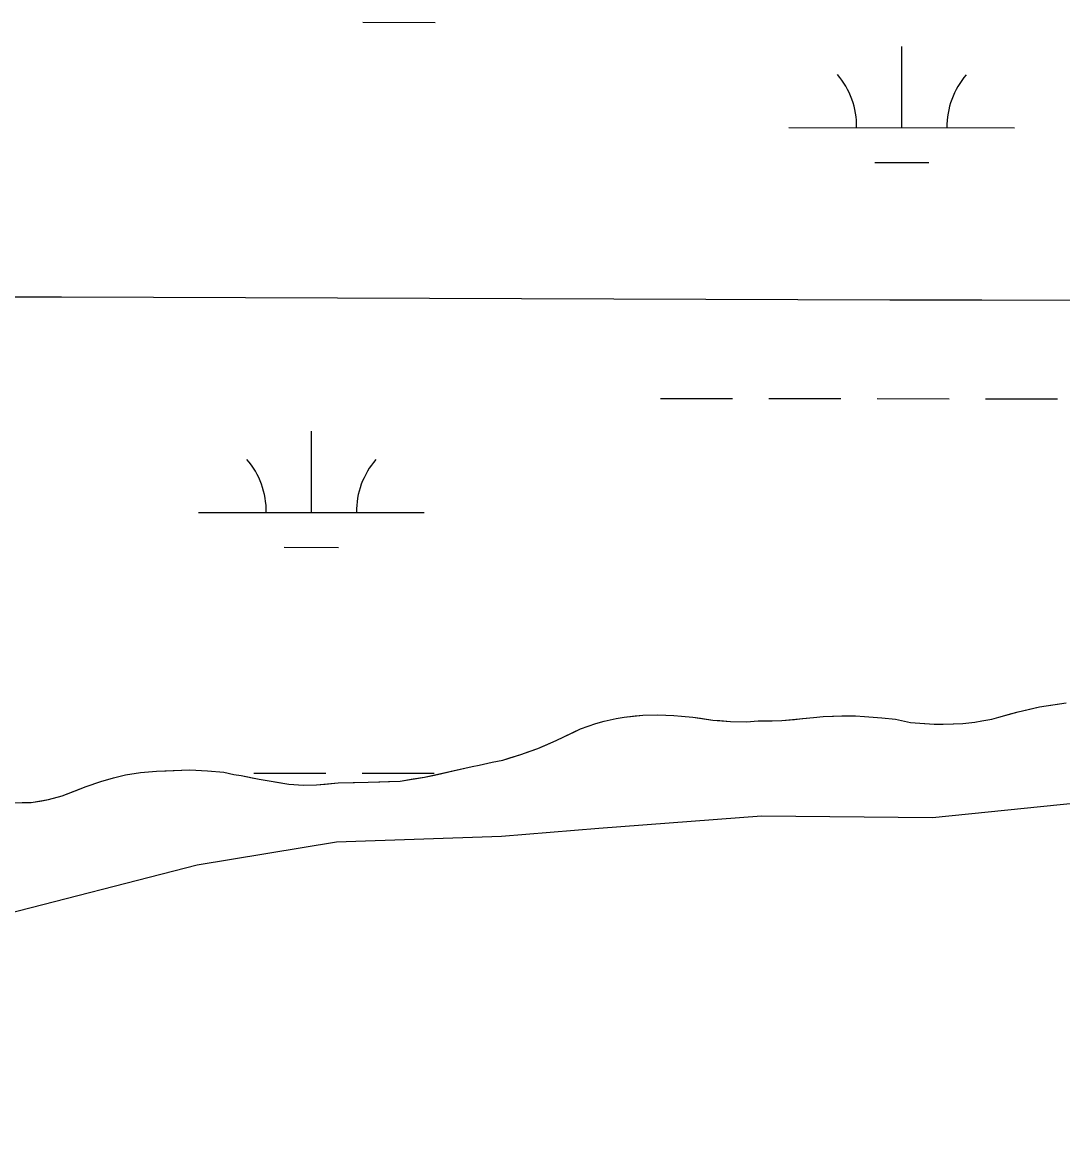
# Model space of a CAD drawing. Extents: x 3148686 to 3186545, y 916144 to 941516.
# Drawn here: x 3163875.6 to 3164336.6, y 933270.8 to 933764.1 of the extents above; entities that cross this region are included whole.
import ezdxf

# ---------------------------------------------------------------- set-up
doc = ezdxf.new("R2010")
doc.units = 0
for name, color, linetype in [('V-GRID-MAJR', 7, 'Continuous'), ('V-RIVR-EDGE', 7, 'Continuous'), ('V-SITE-VEGE', 7, 'Continuous'), ('V-WETL-SWMP', 7, 'Continuous')]:
    doc.layers.add(name, color=color, linetype=linetype)

msp = doc.modelspace()

# ---------------------------------------------------------------- linework, layer by layer
at = {"layer": 'V-GRID-MAJR'}
msp.add_spline([(3152965.56, 933679.68), (3155575.1, 933670.47), (3160794.17, 933652.63), (3166013.25, 933635.55), (3171232.32, 933619.23), (3176451.4, 933603.67), (3181670.49, 933588.87), (3184280.03, 933581.75)], degree=3, dxfattribs=at)
at = {"layer": 'V-RIVR-EDGE'}
msp.add_lwpolyline([(3164344.22, 933418.23), (3164278.85, 933411.65), (3164203.14, 933412.36), (3164131.04, 933406.83), (3164087.98, 933403.31), (3164014.85, 933400.89), (3163953.11, 933390.67), (3163863.33, 933367.56), (3163794.82, 933348.54), (3163721.62, 933317.08), (3163662.47, 933305.82), (3163578.95, 933299.28), (3163553.55, 933303.5), (3163469, 933296.45), (3163363.14, 933270.78)], dxfattribs=at)
at = {"layer": 'V-SITE-VEGE'}
for p, q in [((3164326.39, 933460.88), (3164338.19, 933462.55)), ((3164308.28, 933456.3), (3164316.94, 933458.59)), ((3164316.94, 933458.59), (3164326.39, 933460.88)), ((3164122.99, 933451.06), (3164129.68, 933453.36)), ((3164129.68, 933453.36), (3164133.42, 933454.51)), ((3164133.42, 933454.51), (3164138.74, 933455.65)), ((3164138.74, 933455.65), (3164142.28, 933456.21)), ((3164142.28, 933456.21), (3164150.54, 933457.13)), ((3164150.54, 933457.13), (3164157.22, 933457.27)), ((3164157.22, 933457.27), (3164164.29, 933457.02)), ((3164164.29, 933457.02), (3164167.62, 933456.6)), ((3164167.62, 933456.6), (3164172.73, 933456.17)), ((3164172.73, 933456.17), (3164181.56, 933454.92)), ((3164181.56, 933454.92), (3164189.41, 933454.28)), ((3164189.41, 933454.28), (3164196.48, 933454.22)), ((3164196.48, 933454.22), (3164201.59, 933454.57)), ((3164201.59, 933454.57), (3164207.88, 933454.53)), ((3164207.88, 933454.53), (3164212.2, 933454.69)), ((3164212.2, 933454.69), (3164226.16, 933456.15)), ((3164226.16, 933456.15), (3164230.49, 933456.51)), ((3164230.49, 933456.51), (3164238.74, 933456.84)), ((3164238.74, 933456.84), (3164244.83, 933456.79)), ((3164244.83, 933456.79), (3164248.76, 933456.57)), ((3164248.76, 933456.57), (3164256.42, 933455.92)), ((3164256.42, 933455.92), (3164262.5, 933455.28)), ((3164262.5, 933455.28), (3164269.17, 933453.86)), ((3164269.17, 933453.86), (3164279.58, 933453.18)), ((3164279.58, 933453.18), (3164283.7, 933453.15)), ((3164283.7, 933453.15), (3164292.35, 933453.48)), ((3164292.35, 933453.48), (3164297.66, 933454.03)), ((3164297.66, 933454.03), (3164300.8, 933454.59)), ((3164300.8, 933454.59), (3164305.13, 933455.35)), ((3164305.13, 933455.35), (3164308.28, 933456.3)), ((3164112.14, 933445.84), (3164122.99, 933451.06)), ((3164104.06, 933442.36), (3164112.14, 933445.84)), ((3164088.5, 933437.18), (3164096.57, 933439.67)), ((3164096.57, 933439.67), (3164104.06, 933442.36)), ((3163935.03, 933432.28), (3163949.77, 933432.95)), ((3163949.77, 933432.95), (3163957.62, 933432.49)), ((3164053.86, 933429.59), (3164074.92, 933434.34)), ((3164074.92, 933434.34), (3164078.07, 933434.9)), ((3164078.07, 933434.9), (3164083.78, 933436.23)), ((3164083.78, 933436.23), (3164088.5, 933437.18)), ((3163910.44, 933427.75), (3163915.95, 933429.28)), ((3163915.95, 933429.28), (3163921.27, 933430.61)), ((3163921.27, 933430.61), (3163927.95, 933431.74)), ((3163927.95, 933431.74), (3163935.03, 933432.28)), ((3163957.62, 933432.49), (3163964.89, 933431.85)), ((3163964.89, 933431.85), (3163969.4, 933430.83)), ((3163969.4, 933430.83), (3163972.54, 933430.42)), ((3163972.54, 933430.42), (3163980.58, 933428.78)), ((3163980.58, 933428.78), (3163993.73, 933426.52)), ((3164043.05, 933427.91), (3164053.86, 933429.59)), ((3163893.3, 933421.4), (3163903.94, 933425.45)), ((3163903.94, 933425.45), (3163910.44, 933427.75)), ((3163993.73, 933426.52), (3164000.21, 933426.08)), ((3164000.21, 933426.08), (3164005.9, 933426.23)), ((3164005.9, 933426.23), (3164015.54, 933427.13)), ((3164015.54, 933427.13), (3164028.9, 933427.42)), ((3164028.9, 933427.42), (3164043.05, 933427.91)), ((3163875.59, 933418.4), (3163879.52, 933418.37)), ((3163879.52, 933418.37), (3163887.19, 933419.68)), ((3163887.19, 933419.68), (3163893.3, 933421.4))]:
    msp.add_line(p, q, dxfattribs=at)
at = {"layer": 'V-WETL-SWMP'}
for p, q in [((3164026.51, 933764.12), (3164058.51, 933764.08)), ((3164265.3, 933717.43), (3164265.34, 933753.43)), ((3164215.3, 933717.49), (3164315.3, 933717.38)), ((3164253.29, 933702.02), (3164277.29, 933701.99)), ((3164158.33, 933597.48), (3164190.33, 933597.44)), ((3164206.33, 933597.42), (3164238.33, 933597.39)), ((3164254.33, 933597.37), (3164286.33, 933597.34)), ((3164302.33, 933597.32), (3164334.33, 933597.29)), ((3164003.69, 933546.9), (3164003.73, 933582.9)), ((3163953.69, 933546.95), (3164053.69, 933546.84)), ((3163991.67, 933531.48), (3164015.67, 933531.45)), ((3164333.27, 933461.81), (3164338.19, 933462.55)), ((3164333.27, 933461.81), (3164338.19, 933462.55)), ((3164308.28, 933456.3), (3164313.4, 933457.64)), ((3164308.28, 933456.3), (3164313.4, 933457.64)), ((3164313.4, 933457.64), (3164316.94, 933458.59)), ((3164313.4, 933457.64), (3164316.94, 933458.59)), ((3164316.94, 933458.59), (3164322.65, 933459.92)), ((3164316.94, 933458.59), (3164322.65, 933459.92)), ((3164322.65, 933459.92), (3164326.39, 933460.88)), ((3164322.65, 933459.92), (3164326.39, 933460.88)), ((3164326.39, 933460.88), (3164333.27, 933461.81)), ((3164326.39, 933460.88), (3164333.27, 933461.81)), ((3164122.99, 933451.06), (3164129.68, 933453.36)), ((3164122.99, 933451.06), (3164129.68, 933453.36)), ((3164129.68, 933453.36), (3164133.42, 933454.51)), ((3164129.68, 933453.36), (3164133.42, 933454.51)), ((3164133.42, 933454.51), (3164138.74, 933455.65)), ((3164133.42, 933454.51), (3164138.74, 933455.65)), ((3164138.74, 933455.65), (3164142.28, 933456.21)), ((3164138.74, 933455.65), (3164142.28, 933456.21)), ((3164142.28, 933456.21), (3164147.19, 933456.76)), ((3164142.28, 933456.21), (3164147.19, 933456.76)), ((3164147.19, 933456.76), (3164150.54, 933457.13)), ((3164147.19, 933456.76), (3164150.54, 933457.13)), ((3164150.54, 933457.13), (3164157.22, 933457.28)), ((3164150.54, 933457.13), (3164157.22, 933457.28)), ((3164157.22, 933457.28), (3164164.29, 933457.02)), ((3164157.22, 933457.28), (3164164.29, 933457.02)), ((3164164.29, 933457.02), (3164167.62, 933456.61)), ((3164164.29, 933457.02), (3164167.62, 933456.61)), ((3164167.62, 933456.61), (3164172.73, 933456.17)), ((3164167.62, 933456.61), (3164172.73, 933456.17)), ((3164172.73, 933456.17), (3164176.06, 933455.75)), ((3164172.73, 933456.17), (3164176.06, 933455.75)), ((3164176.06, 933455.75), (3164181.56, 933454.93)), ((3164176.06, 933455.75), (3164181.56, 933454.93)), ((3164181.56, 933454.93), (3164184.7, 933454.71)), ((3164181.56, 933454.93), (3164184.7, 933454.71)), ((3164184.7, 933454.71), (3164189.41, 933454.28)), ((3164184.7, 933454.71), (3164189.41, 933454.28)), ((3164189.41, 933454.28), (3164196.48, 933454.22)), ((3164189.41, 933454.28), (3164196.48, 933454.22)), ((3164196.48, 933454.22), (3164201.59, 933454.57)), ((3164196.48, 933454.22), (3164201.59, 933454.57)), ((3164201.59, 933454.57), (3164207.88, 933454.53)), ((3164201.59, 933454.57), (3164207.88, 933454.53)), ((3164207.88, 933454.53), (3164212.2, 933454.69)), ((3164207.88, 933454.53), (3164212.2, 933454.69)), ((3164212.2, 933454.69), (3164217.71, 933455.24)), ((3164212.2, 933454.69), (3164217.71, 933455.24)), ((3164217.71, 933455.24), (3164221.25, 933455.6)), ((3164217.71, 933455.24), (3164221.25, 933455.6)), ((3164221.25, 933455.6), (3164226.16, 933456.15)), ((3164221.25, 933455.6), (3164226.16, 933456.15)), ((3164226.16, 933456.15), (3164230.49, 933456.51)), ((3164226.16, 933456.15), (3164230.49, 933456.51)), ((3164230.49, 933456.51), (3164235.01, 933456.67)), ((3164230.49, 933456.51), (3164235.01, 933456.67)), ((3164235.01, 933456.67), (3164238.74, 933456.84)), ((3164235.01, 933456.67), (3164238.74, 933456.84)), ((3164238.74, 933456.84), (3164244.83, 933456.79)), ((3164238.74, 933456.84), (3164244.83, 933456.79)), ((3164244.83, 933456.79), (3164248.76, 933456.57)), ((3164244.83, 933456.79), (3164248.76, 933456.57)), ((3164248.76, 933456.57), (3164256.42, 933455.92)), ((3164248.76, 933456.57), (3164256.42, 933455.92)), ((3164256.42, 933455.92), (3164262.5, 933455.28)), ((3164256.42, 933455.92), (3164262.5, 933455.28)), ((3164262.5, 933455.28), (3164269.17, 933453.86)), ((3164262.5, 933455.28), (3164269.17, 933453.86)), ((3164269.17, 933453.86), (3164273.29, 933453.63)), ((3164269.17, 933453.86), (3164273.29, 933453.63)), ((3164273.29, 933453.63), (3164279.58, 933453.19)), ((3164273.29, 933453.63), (3164279.58, 933453.19)), ((3164279.58, 933453.19), (3164283.7, 933453.15)), ((3164279.58, 933453.19), (3164283.7, 933453.15)), ((3164283.7, 933453.15), (3164288.22, 933453.31)), ((3164283.7, 933453.15), (3164288.22, 933453.31)), ((3164288.22, 933453.31), (3164292.35, 933453.48)), ((3164288.22, 933453.31), (3164292.35, 933453.48)), ((3164292.35, 933453.48), (3164297.66, 933454.03)), ((3164292.35, 933453.48), (3164297.66, 933454.03)), ((3164297.66, 933454.03), (3164300.8, 933454.59)), ((3164297.66, 933454.03), (3164300.8, 933454.59)), ((3164300.8, 933454.59), (3164305.13, 933455.34)), ((3164300.8, 933454.59), (3164305.13, 933455.34)), ((3164305.13, 933455.34), (3164308.28, 933456.3)), ((3164305.13, 933455.34), (3164308.28, 933456.3)), ((3164115.3, 933447.38), (3164120.22, 933449.7)), ((3164115.3, 933447.38), (3164120.22, 933449.7)), ((3164120.22, 933449.7), (3164122.99, 933451.06)), ((3164120.22, 933449.7), (3164122.99, 933451.06)), ((3164104.06, 933442.36), (3164107.21, 933443.71)), ((3164104.06, 933442.36), (3164107.21, 933443.71)), ((3164107.21, 933443.71), (3164112.14, 933445.84)), ((3164107.21, 933443.71), (3164112.14, 933445.84)), ((3164112.14, 933445.84), (3164115.3, 933447.38)), ((3164112.14, 933445.84), (3164115.3, 933447.38)), ((3164088.5, 933437.18), (3164091.65, 933438.14)), ((3164088.5, 933437.18), (3164091.65, 933438.14)), ((3164091.65, 933438.14), (3164096.57, 933439.67)), ((3164091.65, 933438.14), (3164096.57, 933439.67)), ((3164096.57, 933439.67), (3164099.73, 933440.83)), ((3164096.57, 933439.67), (3164099.73, 933440.83)), ((3164099.73, 933440.83), (3164104.06, 933442.36)), ((3164099.73, 933440.83), (3164104.06, 933442.36)), ((3163942.89, 933432.61), (3163949.77, 933432.95)), ((3163942.89, 933432.61), (3163949.77, 933432.95)), ((3163949.77, 933432.95), (3163957.62, 933432.5)), ((3163949.77, 933432.95), (3163957.62, 933432.5)), ((3164066.46, 933432.44), (3164069.81, 933433.2)), ((3164066.46, 933432.44), (3164069.81, 933433.2)), ((3164069.81, 933433.2), (3164074.92, 933434.34)), ((3164069.81, 933433.2), (3164074.92, 933434.34)), ((3164074.92, 933434.34), (3164078.07, 933434.9)), ((3164074.92, 933434.34), (3164078.07, 933434.9)), ((3164078.07, 933434.9), (3164083.78, 933436.23)), ((3164078.07, 933434.9), (3164083.78, 933436.23)), ((3164083.78, 933436.23), (3164088.5, 933437.18)), ((3164083.78, 933436.23), (3164088.5, 933437.18)), ((3163910.44, 933427.75), (3163915.95, 933429.28)), ((3163910.44, 933427.75), (3163915.95, 933429.28)), ((3163915.95, 933429.28), (3163921.27, 933430.62)), ((3163915.95, 933429.28), (3163921.27, 933430.62)), ((3163921.27, 933430.62), (3163927.95, 933431.74)), ((3163921.27, 933430.62), (3163927.95, 933431.74)), ((3163927.95, 933431.74), (3163935.03, 933432.28)), ((3163927.95, 933431.74), (3163935.03, 933432.28)), ((3163935.03, 933432.28), (3163939.35, 933432.44)), ((3163935.03, 933432.28), (3163939.35, 933432.44)), ((3163939.35, 933432.44), (3163942.89, 933432.61)), ((3163939.35, 933432.44), (3163942.89, 933432.61)), ((3163957.62, 933432.5), (3163964.89, 933431.85)), ((3163957.62, 933432.5), (3163964.89, 933431.85)), ((3163964.89, 933431.85), (3163969.4, 933430.83)), ((3163964.89, 933431.85), (3163969.4, 933430.83)), ((3163969.4, 933430.83), (3163972.54, 933430.42)), ((3163969.4, 933430.83), (3163972.54, 933430.42)), ((3163972.54, 933430.42), (3163977.44, 933429.4)), ((3163972.54, 933430.42), (3163977.44, 933429.4)), ((3163977.44, 933429.4), (3163980.58, 933428.78)), ((3163977.44, 933429.4), (3163980.58, 933428.78)), ((3163978.16, 933431.49), (3164010.16, 933431.46)), ((3163980.58, 933428.78), (3163987.64, 933427.55)), ((3163980.58, 933428.78), (3163987.64, 933427.55)), ((3164026.16, 933431.44), (3164058.16, 933431.41)), ((3164043.05, 933427.91), (3164048.75, 933428.84)), ((3164043.05, 933427.91), (3164048.75, 933428.84)), ((3164048.75, 933428.84), (3164053.86, 933429.59)), ((3164048.75, 933428.84), (3164053.86, 933429.59)), ((3164053.86, 933429.59), (3164058.19, 933430.54)), ((3164053.86, 933429.59), (3164058.19, 933430.54)), ((3164058.19, 933430.54), (3164061.54, 933431.3)), ((3164058.19, 933430.54), (3164061.54, 933431.3)), ((3164061.54, 933431.3), (3164066.46, 933432.44)), ((3164061.54, 933431.3), (3164066.46, 933432.44)), ((3163893.3, 933421.4), (3163899.01, 933423.52)), ((3163893.3, 933421.4), (3163899.01, 933423.52)), ((3163899.01, 933423.52), (3163903.94, 933425.45)), ((3163899.01, 933423.52), (3163903.94, 933425.45)), ((3163903.94, 933425.45), (3163910.44, 933427.75)), ((3163903.94, 933425.45), (3163910.44, 933427.75)), ((3163987.64, 933427.55), (3163993.73, 933426.52)), ((3163987.64, 933427.55), (3163993.73, 933426.52)), ((3163993.73, 933426.52), (3164000.21, 933426.08)), ((3163993.73, 933426.52), (3164000.21, 933426.08)), ((3164000.21, 933426.08), (3164005.9, 933426.23)), ((3164000.21, 933426.08), (3164005.9, 933426.23)), ((3164005.9, 933426.23), (3164009.84, 933426.59)), ((3164005.9, 933426.23), (3164009.84, 933426.59)), ((3164009.84, 933426.59), (3164015.54, 933427.14)), ((3164009.84, 933426.59), (3164015.54, 933427.14)), ((3164015.54, 933427.14), (3164022.81, 933427.28)), ((3164015.54, 933427.14), (3164022.81, 933427.28)), ((3164022.81, 933427.28), (3164028.9, 933427.43)), ((3164022.81, 933427.28), (3164028.9, 933427.43)), ((3164028.9, 933427.43), (3164034.01, 933427.58)), ((3164028.9, 933427.43), (3164034.01, 933427.58)), ((3164034.01, 933427.58), (3164037.94, 933427.75)), ((3164034.01, 933427.58), (3164037.94, 933427.75)), ((3164037.94, 933427.75), (3164043.05, 933427.91)), ((3164037.94, 933427.75), (3164043.05, 933427.91)), ((3163869.5, 933418.25), (3163875.59, 933418.4)), ((3163869.5, 933418.25), (3163875.59, 933418.4)), ((3163875.59, 933418.4), (3163879.52, 933418.37)), ((3163875.59, 933418.4), (3163879.52, 933418.37)), ((3163879.52, 933418.37), (3163884.24, 933419.12)), ((3163879.52, 933418.37), (3163884.24, 933419.12)), ((3163884.24, 933419.12), (3163887.2, 933419.68)), ((3163884.24, 933419.12), (3163887.2, 933419.68)), ((3163887.2, 933419.68), (3163893.3, 933421.4)), ((3163887.2, 933419.68), (3163893.3, 933421.4))]:
    msp.add_line(p, q, dxfattribs=at)
for centre, start, end in [((3164210.06, 933717.97), 359.1678, 40.7115), ((3164320.55, 933717.85), 139.1678, 180.7115), ((3163948.45, 933547.43), 359.1678, 40.7115), ((3164058.93, 933547.31), 139.1678, 180.7115)]:
    msp.add_arc(centre, 35.25, start, end, dxfattribs=at)

doc.saveas('drawing.dxf')
